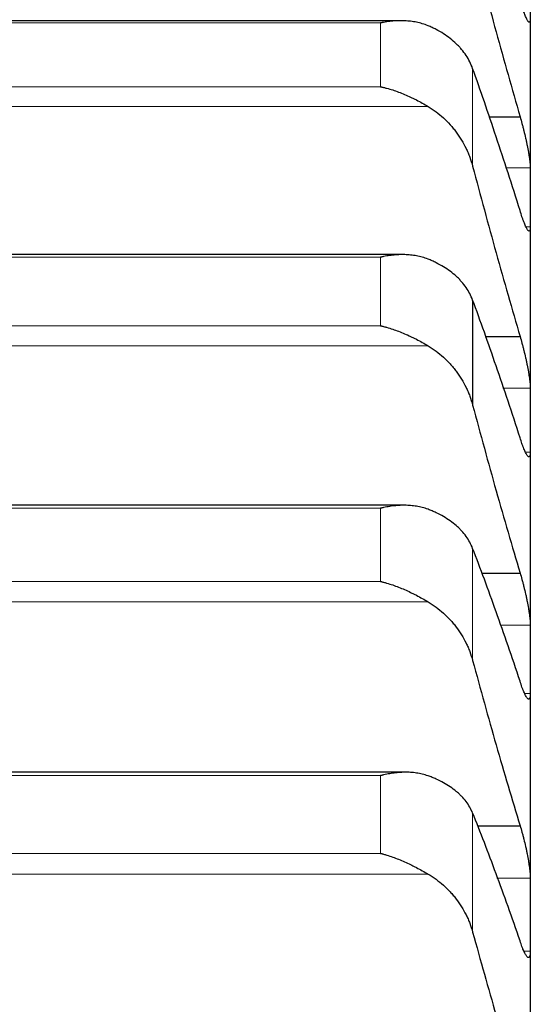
# Model space of a CAD drawing. Header units: inches. Extents: x 0 to 20790, y -12 to 14700.
# Tile 327 of 359: x 13757 to 13784, y 10301 to 10353. Entities that reach past the tile are written whole.
import ezdxf

# ---------------------------------------------------------------- set-up
doc = ezdxf.new("R2010")
doc.units = ezdxf.units.IN
doc.layers.add('1', color=7, linetype='Continuous', true_color=0xffffff)

msp = doc.modelspace()

# ---------------------------------------------------------------- linework, layer by layer
at = {"layer": '1', "color": 2, "linetype": 'Continuous', "lineweight": 25}
for p, q in [((13783.74, 10354.369), (13783.74, 10343.555)), ((13776.946, 10352.831), (13738.559, 10352.831)), ((13781.56, 10347.785), (13783.202, 10347.785)), ((13783.74, 10343.555), (13783.74, 10331.854)), ((13777.033, 10340.544), (13738.471, 10340.544)), ((13780.714, 10338.159), (13780.714, 10332.64)), ((13781.374, 10336.239), (13783.202, 10336.239)), ((13783.74, 10331.854), (13783.74, 10319.285)), ((13777.119, 10327.378), (13738.384, 10327.378)), ((13781.175, 10323.818), (13783.202, 10323.818)), ((13783.74, 10319.285), (13783.74, 10305.869)), ((13777.197, 10313.352), (13738.297, 10313.352)), ((13780.962, 10310.542), (13783.202, 10310.542)), ((13783.74, 10305.869), (13783.74, 10291.626))]:
    msp.add_line(p, q, dxfattribs=at)
at = {"layer": '1', "color": 110, "linetype": 'Continuous', "lineweight": 13}
for p, q in [((13739.596, 10352.716), (13775.884, 10352.716)), ((13775.884, 10352.716), (13775.884, 10349.361)), ((13780.714, 10350.326), (13780.714, 10345.188)), ((13739.596, 10349.361), (13775.884, 10349.361)), ((13737.108, 10348.33), (13778.371, 10348.33)), ((13782.451, 10345.112), (13783.737, 10345.112)), ((13783.518, 10341.997), (13783.737, 10341.997)), ((13739.596, 10340.41), (13775.884, 10340.41)), ((13775.884, 10340.41), (13775.884, 10336.806)), ((13739.596, 10336.806), (13775.884, 10336.806)), ((13737.108, 10335.755), (13778.371, 10335.755)), ((13782.306, 10333.532), (13783.737, 10333.532)), ((13783.481, 10330.175), (13783.737, 10330.175)), ((13739.596, 10327.222), (13775.884, 10327.222)), ((13775.884, 10327.222), (13775.884, 10323.376)), ((13780.714, 10325.114), (13780.714, 10319.223)), ((13739.596, 10323.376), (13775.884, 10323.376)), ((13737.108, 10322.307), (13778.371, 10322.307)), ((13782.15, 10321.082), (13783.737, 10321.082)), ((13783.447, 10317.488), (13783.737, 10317.488)), ((13739.596, 10313.175), (13775.884, 10313.175)), ((13775.884, 10313.175), (13775.884, 10309.091)), ((13780.714, 10311.212), (13780.714, 10304.958)), ((13739.596, 10309.091), (13775.884, 10309.091)), ((13737.108, 10308.006), (13778.371, 10308.006)), ((13781.983, 10307.781), (13783.737, 10307.781)), ((13783.409, 10303.956), (13783.737, 10303.956))]:
    msp.add_line(p, q, dxfattribs=at)
at = {"layer": '1', "color": 2, "linetype": 'Continuous', "lineweight": 25}
for points in [[(13780.714, 10356.847), (13780.918, 10356.069), (13781.327, 10354.524), (13781.947, 10352.241), (13782.571, 10349.993), (13782.991, 10348.517), (13783.202, 10347.785)], [(13783.202, 10342.859), (13782.991, 10343.529), (13782.571, 10344.846), (13781.947, 10346.748), (13781.327, 10348.579), (13780.918, 10349.752), (13780.714, 10350.326)], [(13780.714, 10345.188), (13780.918, 10344.416), (13781.327, 10342.885), (13781.947, 10340.628), (13782.571, 10338.411), (13782.991, 10336.959), (13783.202, 10336.239)], [(13783.737, 10345.112), (13783.739, 10344.593), (13783.74, 10344.074), (13783.74, 10343.555)], [(13783.74, 10343.555), (13783.74, 10343.036), (13783.739, 10342.517), (13783.737, 10341.997)], [(13783.202, 10330.928), (13782.991, 10331.582), (13782.571, 10332.863), (13781.947, 10334.708), (13781.327, 10336.478), (13780.918, 10337.607), (13780.714, 10338.159)], [(13783.737, 10333.532), (13783.739, 10332.973), (13783.74, 10332.413), (13783.74, 10331.854)], [(13780.714, 10332.64), (13780.918, 10331.876), (13781.327, 10330.361), (13781.947, 10328.134), (13782.571, 10325.95), (13782.991, 10324.524), (13783.202, 10323.818)], [(13783.74, 10331.854), (13783.74, 10331.294), (13783.739, 10330.735), (13783.737, 10330.175)], [(13783.202, 10318.132), (13782.991, 10318.767), (13782.571, 10320.01), (13781.947, 10321.795), (13781.327, 10323.501), (13780.918, 10324.585), (13780.714, 10325.114)], [(13783.737, 10321.082), (13783.739, 10320.483), (13783.74, 10319.884), (13783.74, 10319.285)], [(13780.714, 10319.223), (13780.918, 10318.467), (13781.327, 10316.972), (13781.947, 10314.778), (13782.571, 10312.632), (13782.991, 10311.233), (13783.202, 10310.542)], [(13783.74, 10319.285), (13783.74, 10318.686), (13783.739, 10318.087), (13783.737, 10317.488)], [(13783.202, 10304.489), (13782.991, 10305.105), (13782.571, 10306.309), (13781.947, 10308.031), (13781.327, 10309.67), (13780.918, 10310.707), (13780.714, 10311.212)], [(13783.737, 10307.781), (13783.739, 10307.144), (13783.74, 10306.506), (13783.74, 10305.869)], [(13783.74, 10305.869), (13783.74, 10305.231), (13783.739, 10304.593), (13783.737, 10303.956)], [(13780.714, 10304.958), (13780.918, 10304.213), (13781.327, 10302.739), (13781.947, 10300.581), (13782.571, 10298.476), (13782.991, 10297.107), (13783.202, 10296.432)]]:
    msp.add_open_spline(points, degree=3, dxfattribs=at)
for points, knots in [([(13783.737, 10352.936), (13783.737, 10352.908), (13783.735, 10352.859), (13783.727, 10352.804), (13783.718, 10352.78), (13783.71, 10352.767), (13783.707, 10352.763), (13783.701, 10352.758), (13783.698, 10352.756), (13783.681, 10352.75), (13783.664, 10352.759), (13783.639, 10352.785), (13783.634, 10352.791), (13783.626, 10352.802), (13783.623, 10352.805), (13783.618, 10352.813), (13783.604, 10352.833), (13783.577, 10352.878), (13783.551, 10352.929), (13783.524, 10352.986), (13783.51, 10353.018), (13783.466, 10353.12), (13783.436, 10353.198), (13783.388, 10353.329), (13783.372, 10353.374), (13783.347, 10353.446), (13783.339, 10353.471), (13783.322, 10353.521), (13783.313, 10353.547), (13783.271, 10353.676), (13783.237, 10353.787), (13783.202, 10353.903)], [0, 0, 0, 0, 0.0625, 0.125, 0.1875, 0.1875, 0.21875, 0.21875, 0.25, 0.25, 0.375, 0.375, 0.40625, 0.40625, 0.421875, 0.421875, 0.4375, 0.5, 0.5625, 0.5625, 0.625, 0.625, 0.75, 0.75, 0.8125, 0.8125, 0.84375, 0.84375, 0.875, 0.875, 1, 1, 1, 1]), ([(13778.371, 10352.567), (13778.272, 10352.608), (13778.172, 10352.644), (13777.97, 10352.704), (13777.869, 10352.73), (13777.665, 10352.772), (13777.563, 10352.788), (13777.356, 10352.813), (13777.252, 10352.822), (13777.042, 10352.831), (13776.937, 10352.832), (13776.727, 10352.827), (13776.622, 10352.82), (13776.412, 10352.801), (13776.307, 10352.789), (13776.149, 10352.765), (13776.069, 10352.752), (13775.977, 10352.734), (13775.93, 10352.725), (13775.91, 10352.721), (13775.897, 10352.718), (13775.891, 10352.717), (13775.884, 10352.716)], [0, 0, 0, 0, 0.125, 0.125, 0.25, 0.25, 0.375, 0.375, 0.5, 0.5, 0.625, 0.625, 0.75, 0.75, 0.875, 0.875, 0.9375, 0.96875, 0.984375, 0.992187, 0.992187, 1, 1, 1, 1]), ([(13780.714, 10350.326), (13780.671, 10350.446), (13780.621, 10350.562), (13780.506, 10350.79), (13780.377, 10351.013), (13780.22, 10351.224), (13780.09, 10351.378), (13780.045, 10351.429), (13779.975, 10351.504), (13779.951, 10351.528), (13779.903, 10351.577), (13779.878, 10351.601), (13779.753, 10351.721), (13779.542, 10351.904), (13779.307, 10352.07), (13779.06, 10352.227), (13778.93, 10352.301), (13778.76, 10352.389), (13778.726, 10352.406), (13778.657, 10352.44), (13778.552, 10352.49), (13778.444, 10352.537), (13778.371, 10352.567)], [0, 0, 0, 0, 0.125, 0.125, 0.25, 0.375, 0.375, 0.4375, 0.4375, 0.46875, 0.46875, 0.5, 0.5, 0.625, 0.75, 0.75, 0.875, 0.875, 0.90625, 0.90625, 0.9375, 1, 1, 1, 1]), ([(13775.884, 10349.361), (13775.887, 10349.36), (13775.891, 10349.36), (13775.897, 10349.358), (13775.9, 10349.357), (13775.91, 10349.355), (13775.93, 10349.351), (13775.977, 10349.341), (13776.069, 10349.319), (13776.254, 10349.272), (13776.412, 10349.226), (13776.725, 10349.125), (13776.933, 10349.048), (13777.244, 10348.917), (13777.348, 10348.871), (13777.503, 10348.799), (13777.555, 10348.774), (13777.659, 10348.723), (13777.711, 10348.697), (13777.866, 10348.617), (13777.968, 10348.562), (13778.171, 10348.448), (13778.272, 10348.39), (13778.371, 10348.33)], [0, 0, 0, 0, 0.003906, 0.003906, 0.007812, 0.007812, 0.015625, 0.03125, 0.0625, 0.125, 0.25, 0.25, 0.5, 0.5, 0.625, 0.625, 0.6875, 0.6875, 0.75, 0.75, 0.875, 0.875, 1, 1, 1, 1]), ([(13778.371, 10348.33), (13778.517, 10348.242), (13778.657, 10348.147), (13778.926, 10347.946), (13779.184, 10347.732), (13779.42, 10347.495), (13779.561, 10347.339), (13779.588, 10347.307), (13779.643, 10347.243), (13779.671, 10347.211), (13779.751, 10347.113), (13779.802, 10347.046), (13779.952, 10346.844), (13780.045, 10346.706), (13780.216, 10346.421), (13780.295, 10346.275), (13780.404, 10346.051), (13780.438, 10345.975), (13780.487, 10345.86), (13780.503, 10345.821), (13780.533, 10345.744), (13780.548, 10345.705), (13780.621, 10345.508), (13780.671, 10345.349), (13780.714, 10345.188)], [0, 0, 0, 0, 0.125, 0.125, 0.25, 0.375, 0.375, 0.40625, 0.40625, 0.4375, 0.4375, 0.5, 0.5, 0.625, 0.625, 0.75, 0.75, 0.8125, 0.8125, 0.84375, 0.84375, 0.875, 0.875, 1, 1, 1, 1]), ([(13783.202, 10347.785), (13783.237, 10347.67), (13783.271, 10347.55), (13783.321, 10347.366), (13783.338, 10347.304), (13783.363, 10347.209), (13783.371, 10347.177), (13783.387, 10347.113), (13783.395, 10347.081), (13783.435, 10346.92), (13783.466, 10346.792), (13783.509, 10346.6), (13783.523, 10346.536), (13783.544, 10346.441), (13783.55, 10346.409), (13783.563, 10346.346), (13783.57, 10346.315), (13783.601, 10346.16), (13783.623, 10346.041), (13783.648, 10345.898), (13783.653, 10345.869), (13783.662, 10345.813), (13783.667, 10345.786), (13783.68, 10345.704), (13783.687, 10345.652), (13783.708, 10345.502), (13783.719, 10345.41), (13783.728, 10345.307), (13783.729, 10345.287), (13783.732, 10345.248), (13783.733, 10345.229), (13783.736, 10345.175), (13783.737, 10345.142), (13783.737, 10345.112)], [0, 0, 0, 0, 0.125, 0.125, 0.1875, 0.1875, 0.21875, 0.21875, 0.25, 0.25, 0.375, 0.375, 0.4375, 0.4375, 0.46875, 0.46875, 0.5, 0.5, 0.625, 0.625, 0.65625, 0.65625, 0.6875, 0.6875, 0.75, 0.75, 0.875, 0.875, 0.90625, 0.90625, 0.9375, 0.9375, 1, 1, 1, 1]), ([(13783.737, 10341.997), (13783.737, 10341.967), (13783.735, 10341.913), (13783.727, 10341.851), (13783.718, 10341.822), (13783.71, 10341.804), (13783.707, 10341.8), (13783.701, 10341.791), (13783.698, 10341.788), (13783.681, 10341.776), (13783.664, 10341.779), (13783.639, 10341.799), (13783.634, 10341.804), (13783.626, 10341.813), (13783.623, 10341.816), (13783.618, 10341.822), (13783.604, 10341.839), (13783.577, 10341.878), (13783.551, 10341.925), (13783.524, 10341.977), (13783.51, 10342.006), (13783.466, 10342.102), (13783.436, 10342.176), (13783.388, 10342.301), (13783.372, 10342.344), (13783.347, 10342.414), (13783.339, 10342.438), (13783.322, 10342.486), (13783.313, 10342.511), (13783.271, 10342.637), (13783.237, 10342.744), (13783.202, 10342.859)], [0, 0, 0, 0, 0.0625, 0.125, 0.1875, 0.1875, 0.21875, 0.21875, 0.25, 0.25, 0.375, 0.375, 0.40625, 0.40625, 0.421875, 0.421875, 0.4375, 0.5, 0.5625, 0.5625, 0.625, 0.625, 0.75, 0.75, 0.8125, 0.8125, 0.84375, 0.84375, 0.875, 0.875, 1, 1, 1, 1]), ([(13778.371, 10340.307), (13778.272, 10340.347), (13778.172, 10340.38), (13777.97, 10340.437), (13777.869, 10340.46), (13777.665, 10340.498), (13777.563, 10340.513), (13777.356, 10340.534), (13777.252, 10340.54), (13777.042, 10340.546), (13776.937, 10340.544), (13776.727, 10340.535), (13776.622, 10340.527), (13776.412, 10340.504), (13776.307, 10340.49), (13776.149, 10340.463), (13776.069, 10340.449), (13775.977, 10340.43), (13775.93, 10340.42), (13775.91, 10340.416), (13775.897, 10340.413), (13775.891, 10340.411), (13775.884, 10340.41)], [0, 0, 0, 0, 0.125, 0.125, 0.25, 0.25, 0.375, 0.375, 0.5, 0.5, 0.625, 0.625, 0.75, 0.75, 0.875, 0.875, 0.9375, 0.96875, 0.984375, 0.992188, 0.992188, 1, 1, 1, 1]), ([(13780.714, 10338.159), (13780.671, 10338.274), (13780.621, 10338.386), (13780.506, 10338.605), (13780.377, 10338.818), (13780.22, 10339.021), (13780.09, 10339.169), (13780.045, 10339.217), (13779.975, 10339.289), (13779.951, 10339.313), (13779.903, 10339.36), (13779.878, 10339.383), (13779.753, 10339.498), (13779.542, 10339.673), (13779.307, 10339.831), (13779.06, 10339.982), (13778.93, 10340.053), (13778.76, 10340.137), (13778.726, 10340.154), (13778.657, 10340.186), (13778.552, 10340.234), (13778.444, 10340.279), (13778.371, 10340.307)], [0, 0, 0, 0, 0.125, 0.125, 0.25, 0.375, 0.375, 0.4375, 0.4375, 0.46875, 0.46875, 0.5, 0.5, 0.625, 0.75, 0.75, 0.875, 0.875, 0.90625, 0.90625, 0.9375, 1, 1, 1, 1]), ([(13775.884, 10336.806), (13775.887, 10336.806), (13775.891, 10336.805), (13775.897, 10336.803), (13775.9, 10336.803), (13775.91, 10336.8), (13775.93, 10336.796), (13775.977, 10336.784), (13776.069, 10336.761), (13776.254, 10336.712), (13776.412, 10336.663), (13776.725, 10336.559), (13776.933, 10336.479), (13777.244, 10336.346), (13777.348, 10336.299), (13777.503, 10336.226), (13777.555, 10336.2), (13777.659, 10336.149), (13777.711, 10336.123), (13777.866, 10336.042), (13777.968, 10335.987), (13778.171, 10335.873), (13778.272, 10335.815), (13778.371, 10335.755)], [0, 0, 0, 0, 0.003906, 0.003906, 0.007812, 0.007812, 0.015625, 0.03125, 0.0625, 0.125, 0.25, 0.25, 0.5, 0.5, 0.625, 0.625, 0.6875, 0.6875, 0.75, 0.75, 0.875, 0.875, 1, 1, 1, 1]), ([(13783.202, 10336.239), (13783.237, 10336.126), (13783.271, 10336.008), (13783.321, 10335.826), (13783.338, 10335.765), (13783.363, 10335.671), (13783.371, 10335.639), (13783.387, 10335.575), (13783.395, 10335.543), (13783.435, 10335.383), (13783.466, 10335.255), (13783.509, 10335.062), (13783.523, 10334.998), (13783.544, 10334.902), (13783.55, 10334.869), (13783.563, 10334.806), (13783.57, 10334.774), (13783.601, 10334.618), (13783.623, 10334.497), (13783.648, 10334.351), (13783.653, 10334.322), (13783.662, 10334.264), (13783.667, 10334.236), (13783.68, 10334.152), (13783.687, 10334.098), (13783.708, 10333.943), (13783.719, 10333.848), (13783.728, 10333.739), (13783.729, 10333.718), (13783.732, 10333.677), (13783.733, 10333.658), (13783.736, 10333.6), (13783.737, 10333.565), (13783.737, 10333.532)], [0, 0, 0, 0, 0.125, 0.125, 0.1875, 0.1875, 0.21875, 0.21875, 0.25, 0.25, 0.375, 0.375, 0.4375, 0.4375, 0.46875, 0.46875, 0.5, 0.5, 0.625, 0.625, 0.65625, 0.65625, 0.6875, 0.6875, 0.75, 0.75, 0.875, 0.875, 0.90625, 0.90625, 0.9375, 0.9375, 1, 1, 1, 1]), ([(13778.371, 10335.755), (13778.517, 10335.668), (13778.657, 10335.574), (13778.926, 10335.374), (13779.184, 10335.162), (13779.42, 10334.927), (13779.561, 10334.772), (13779.588, 10334.74), (13779.643, 10334.677), (13779.671, 10334.645), (13779.751, 10334.547), (13779.802, 10334.482), (13779.952, 10334.281), (13780.045, 10334.144), (13780.216, 10333.862), (13780.295, 10333.717), (13780.404, 10333.495), (13780.438, 10333.419), (13780.487, 10333.305), (13780.503, 10333.267), (13780.533, 10333.19), (13780.548, 10333.152), (13780.621, 10332.957), (13780.671, 10332.8), (13780.714, 10332.64)], [0, 0, 0, 0, 0.125, 0.125, 0.25, 0.375, 0.375, 0.40625, 0.40625, 0.4375, 0.4375, 0.5, 0.5, 0.625, 0.625, 0.75, 0.75, 0.8125, 0.8125, 0.84375, 0.84375, 0.875, 0.875, 1, 1, 1, 1]), ([(13783.737, 10330.175), (13783.737, 10330.143), (13783.735, 10330.084), (13783.727, 10330.014), (13783.718, 10329.98), (13783.71, 10329.959), (13783.707, 10329.952), (13783.701, 10329.942), (13783.698, 10329.937), (13783.681, 10329.918), (13783.664, 10329.916), (13783.639, 10329.93), (13783.634, 10329.933), (13783.626, 10329.94), (13783.623, 10329.942), (13783.618, 10329.948), (13783.604, 10329.961), (13783.577, 10329.995), (13783.551, 10330.036), (13783.524, 10330.084), (13783.51, 10330.111), (13783.466, 10330.2), (13783.436, 10330.269), (13783.388, 10330.388), (13783.372, 10330.43), (13783.347, 10330.496), (13783.339, 10330.519), (13783.322, 10330.566), (13783.313, 10330.59), (13783.271, 10330.712), (13783.237, 10330.816), (13783.202, 10330.928)], [0, 0, 0, 0, 0.0625, 0.125, 0.1875, 0.1875, 0.21875, 0.21875, 0.25, 0.25, 0.375, 0.375, 0.40625, 0.40625, 0.421875, 0.421875, 0.4375, 0.5, 0.5625, 0.5625, 0.625, 0.625, 0.75, 0.75, 0.8125, 0.8125, 0.84375, 0.84375, 0.875, 0.875, 1, 1, 1, 1]), ([(13778.371, 10327.166), (13778.272, 10327.203), (13778.172, 10327.235), (13777.97, 10327.288), (13777.869, 10327.309), (13777.665, 10327.343), (13777.563, 10327.355), (13777.356, 10327.372), (13777.252, 10327.377), (13777.042, 10327.378), (13776.937, 10327.375), (13776.727, 10327.362), (13776.622, 10327.352), (13776.412, 10327.326), (13776.307, 10327.309), (13776.149, 10327.28), (13776.069, 10327.264), (13775.977, 10327.244), (13775.93, 10327.233), (13775.91, 10327.229), (13775.897, 10327.226), (13775.891, 10327.224), (13775.884, 10327.222)], [0, 0, 0, 0, 0.125, 0.125, 0.25, 0.25, 0.375, 0.375, 0.5, 0.5, 0.625, 0.625, 0.75, 0.75, 0.875, 0.875, 0.9375, 0.96875, 0.984375, 0.992187, 0.992187, 1, 1, 1, 1]), ([(13780.714, 10325.114), (13780.671, 10325.224), (13780.621, 10325.332), (13780.506, 10325.541), (13780.377, 10325.745), (13780.22, 10325.939), (13780.09, 10326.08), (13780.045, 10326.127), (13779.975, 10326.195), (13779.951, 10326.218), (13779.903, 10326.263), (13779.878, 10326.285), (13779.753, 10326.394), (13779.542, 10326.561), (13779.307, 10326.712), (13779.06, 10326.856), (13778.93, 10326.924), (13778.76, 10327.004), (13778.726, 10327.02), (13778.657, 10327.05), (13778.552, 10327.096), (13778.444, 10327.139), (13778.371, 10327.166)], [0, 0, 0, 0, 0.125, 0.125, 0.25, 0.375, 0.375, 0.4375, 0.4375, 0.46875, 0.46875, 0.5, 0.5, 0.625, 0.75, 0.75, 0.875, 0.875, 0.90625, 0.90625, 0.9375, 1, 1, 1, 1]), ([(13783.202, 10323.818), (13783.237, 10323.707), (13783.271, 10323.592), (13783.321, 10323.412), (13783.338, 10323.351), (13783.363, 10323.258), (13783.371, 10323.227), (13783.387, 10323.163), (13783.395, 10323.132), (13783.435, 10322.972), (13783.466, 10322.844), (13783.509, 10322.651), (13783.523, 10322.587), (13783.544, 10322.49), (13783.55, 10322.458), (13783.563, 10322.393), (13783.57, 10322.362), (13783.601, 10322.203), (13783.623, 10322.081), (13783.648, 10321.932), (13783.653, 10321.902), (13783.662, 10321.843), (13783.667, 10321.814), (13783.68, 10321.728), (13783.687, 10321.673), (13783.708, 10321.513), (13783.719, 10321.415), (13783.728, 10321.301), (13783.729, 10321.279), (13783.732, 10321.236), (13783.733, 10321.215), (13783.736, 10321.155), (13783.737, 10321.117), (13783.737, 10321.082)], [0, 0, 0, 0, 0.125, 0.125, 0.1875, 0.1875, 0.21875, 0.21875, 0.25, 0.25, 0.375, 0.375, 0.4375, 0.4375, 0.46875, 0.46875, 0.5, 0.5, 0.625, 0.625, 0.65625, 0.65625, 0.6875, 0.6875, 0.75, 0.75, 0.875, 0.875, 0.90625, 0.90625, 0.9375, 0.9375, 1, 1, 1, 1]), ([(13775.884, 10323.376), (13775.887, 10323.375), (13775.891, 10323.374), (13775.897, 10323.373), (13775.9, 10323.372), (13775.91, 10323.369), (13775.93, 10323.365), (13775.977, 10323.353), (13776.069, 10323.328), (13776.254, 10323.276), (13776.412, 10323.225), (13776.725, 10323.117), (13776.933, 10323.036), (13777.244, 10322.9), (13777.348, 10322.852), (13777.503, 10322.778), (13777.555, 10322.752), (13777.659, 10322.7), (13777.711, 10322.674), (13777.866, 10322.593), (13777.968, 10322.538), (13778.171, 10322.424), (13778.272, 10322.366), (13778.371, 10322.307)], [0, 0, 0, 0, 0.003906, 0.003906, 0.007813, 0.007813, 0.015625, 0.03125, 0.0625, 0.125, 0.25, 0.25, 0.5, 0.5, 0.625, 0.625, 0.6875, 0.6875, 0.75, 0.75, 0.875, 0.875, 1, 1, 1, 1]), ([(13778.371, 10322.307), (13778.517, 10322.22), (13778.657, 10322.127), (13778.926, 10321.929), (13779.184, 10321.719), (13779.42, 10321.486), (13779.561, 10321.332), (13779.588, 10321.301), (13779.643, 10321.238), (13779.671, 10321.206), (13779.751, 10321.11), (13779.802, 10321.045), (13779.952, 10320.847), (13780.045, 10320.711), (13780.216, 10320.431), (13780.295, 10320.288), (13780.404, 10320.068), (13780.438, 10319.994), (13780.487, 10319.881), (13780.503, 10319.843), (13780.533, 10319.767), (13780.548, 10319.729), (13780.621, 10319.537), (13780.671, 10319.381), (13780.714, 10319.223)], [0, 0, 0, 0, 0.125, 0.125, 0.25, 0.375, 0.375, 0.40625, 0.40625, 0.4375, 0.4375, 0.5, 0.5, 0.625, 0.625, 0.75, 0.75, 0.8125, 0.8125, 0.84375, 0.84375, 0.875, 0.875, 1, 1, 1, 1]), ([(13783.737, 10317.488), (13783.737, 10317.453), (13783.735, 10317.389), (13783.727, 10317.312), (13783.718, 10317.273), (13783.71, 10317.248), (13783.707, 10317.24), (13783.701, 10317.227), (13783.698, 10317.221), (13783.681, 10317.196), (13783.664, 10317.189), (13783.639, 10317.196), (13783.634, 10317.198), (13783.626, 10317.203), (13783.623, 10317.204), (13783.618, 10317.208), (13783.604, 10317.219), (13783.577, 10317.246), (13783.551, 10317.283), (13783.524, 10317.326), (13783.51, 10317.35), (13783.466, 10317.432), (13783.436, 10317.497), (13783.388, 10317.61), (13783.372, 10317.65), (13783.347, 10317.714), (13783.339, 10317.735), (13783.322, 10317.78), (13783.313, 10317.803), (13783.271, 10317.921), (13783.237, 10318.022), (13783.202, 10318.132)], [0, 0, 0, 0, 0.0625, 0.125, 0.1875, 0.1875, 0.21875, 0.21875, 0.25, 0.25, 0.375, 0.375, 0.40625, 0.40625, 0.421875, 0.421875, 0.4375, 0.5, 0.5625, 0.5625, 0.625, 0.625, 0.75, 0.75, 0.8125, 0.8125, 0.84375, 0.84375, 0.875, 0.875, 1, 1, 1, 1]), ([(13778.371, 10313.164), (13778.272, 10313.2), (13778.172, 10313.229), (13777.97, 10313.278), (13777.869, 10313.297), (13777.665, 10313.327), (13777.563, 10313.338), (13777.356, 10313.351), (13777.252, 10313.353), (13777.042, 10313.35), (13776.937, 10313.345), (13776.727, 10313.328), (13776.622, 10313.316), (13776.412, 10313.286), (13776.307, 10313.268), (13776.149, 10313.236), (13776.069, 10313.219), (13775.977, 10313.198), (13775.93, 10313.186), (13775.91, 10313.181), (13775.897, 10313.178), (13775.891, 10313.176), (13775.884, 10313.175)], [0, 0, 0, 0, 0.125, 0.125, 0.25, 0.25, 0.375, 0.375, 0.5, 0.5, 0.625, 0.625, 0.75, 0.75, 0.875, 0.875, 0.9375, 0.96875, 0.984375, 0.992188, 0.992188, 1, 1, 1, 1]), ([(13780.714, 10311.212), (13780.671, 10311.317), (13780.621, 10311.42), (13780.506, 10311.62), (13780.377, 10311.814), (13780.22, 10311.999), (13780.09, 10312.133), (13780.045, 10312.177), (13779.975, 10312.242), (13779.951, 10312.264), (13779.903, 10312.307), (13779.878, 10312.328), (13779.753, 10312.432), (13779.542, 10312.59), (13779.307, 10312.734), (13779.06, 10312.87), (13778.93, 10312.935), (13778.76, 10313.011), (13778.726, 10313.025), (13778.657, 10313.055), (13778.552, 10313.098), (13778.444, 10313.138), (13778.371, 10313.164)], [0, 0, 0, 0, 0.125, 0.125, 0.25, 0.375, 0.375, 0.4375, 0.4375, 0.46875, 0.46875, 0.5, 0.5, 0.625, 0.75, 0.75, 0.875, 0.875, 0.90625, 0.90625, 0.9375, 1, 1, 1, 1]), ([(13783.202, 10310.542), (13783.237, 10310.434), (13783.271, 10310.321), (13783.321, 10310.144), (13783.338, 10310.084), (13783.363, 10309.992), (13783.371, 10309.961), (13783.387, 10309.898), (13783.395, 10309.866), (13783.435, 10309.708), (13783.466, 10309.581), (13783.509, 10309.388), (13783.523, 10309.323), (13783.544, 10309.226), (13783.55, 10309.193), (13783.563, 10309.128), (13783.57, 10309.096), (13783.601, 10308.937), (13783.623, 10308.812), (13783.648, 10308.661), (13783.653, 10308.631), (13783.662, 10308.571), (13783.667, 10308.541), (13783.68, 10308.453), (13783.687, 10308.397), (13783.708, 10308.233), (13783.719, 10308.13), (13783.728, 10308.012), (13783.729, 10307.989), (13783.732, 10307.944), (13783.733, 10307.922), (13783.736, 10307.859), (13783.737, 10307.819), (13783.737, 10307.781)], [0, 0, 0, 0, 0.125, 0.125, 0.1875, 0.1875, 0.21875, 0.21875, 0.25, 0.25, 0.375, 0.375, 0.4375, 0.4375, 0.46875, 0.46875, 0.5, 0.5, 0.625, 0.625, 0.65625, 0.65625, 0.6875, 0.6875, 0.75, 0.75, 0.875, 0.875, 0.90625, 0.90625, 0.9375, 0.9375, 1, 1, 1, 1]), ([(13775.884, 10309.091), (13775.887, 10309.09), (13775.891, 10309.09), (13775.897, 10309.088), (13775.9, 10309.087), (13775.91, 10309.084), (13775.93, 10309.079), (13775.977, 10309.067), (13776.069, 10309.041), (13776.149, 10309.018), (13776.307, 10308.969), (13776.412, 10308.934), (13776.725, 10308.822), (13776.933, 10308.738), (13777.244, 10308.6), (13777.348, 10308.552), (13777.503, 10308.476), (13777.555, 10308.451), (13777.659, 10308.399), (13777.711, 10308.372), (13777.866, 10308.291), (13777.968, 10308.235), (13778.171, 10308.122), (13778.272, 10308.065), (13778.371, 10308.006)], [0, 0, 0, 0, 0.003906, 0.003906, 0.007812, 0.007812, 0.015625, 0.03125, 0.0625, 0.125, 0.125, 0.25, 0.25, 0.5, 0.5, 0.625, 0.625, 0.6875, 0.6875, 0.75, 0.75, 0.875, 0.875, 1, 1, 1, 1]), ([(13778.371, 10308.006), (13778.517, 10307.92), (13778.657, 10307.828), (13778.926, 10307.632), (13779.184, 10307.425), (13779.42, 10307.193), (13779.561, 10307.042), (13779.588, 10307.011), (13779.643, 10306.949), (13779.671, 10306.917), (13779.751, 10306.822), (13779.802, 10306.758), (13779.952, 10306.562), (13780.045, 10306.427), (13780.216, 10306.151), (13780.295, 10306.01), (13780.404, 10305.792), (13780.438, 10305.719), (13780.487, 10305.608), (13780.503, 10305.57), (13780.533, 10305.495), (13780.548, 10305.457), (13780.621, 10305.268), (13780.671, 10305.114), (13780.714, 10304.958)], [0, 0, 0, 0, 0.125, 0.125, 0.25, 0.375, 0.375, 0.40625, 0.40625, 0.4375, 0.4375, 0.5, 0.5, 0.625, 0.625, 0.75, 0.75, 0.8125, 0.8125, 0.84375, 0.84375, 0.875, 0.875, 1, 1, 1, 1]), ([(13783.737, 10303.956), (13783.737, 10303.918), (13783.735, 10303.85), (13783.727, 10303.766), (13783.718, 10303.722), (13783.71, 10303.693), (13783.707, 10303.684), (13783.701, 10303.668), (13783.698, 10303.661), (13783.681, 10303.629), (13783.664, 10303.617), (13783.639, 10303.617), (13783.634, 10303.618), (13783.626, 10303.621), (13783.623, 10303.622), (13783.618, 10303.624), (13783.604, 10303.632), (13783.577, 10303.654), (13783.551, 10303.685), (13783.524, 10303.723), (13783.51, 10303.745), (13783.466, 10303.82), (13783.436, 10303.88), (13783.388, 10303.987), (13783.372, 10304.025), (13783.347, 10304.085), (13783.339, 10304.106), (13783.322, 10304.15), (13783.313, 10304.172), (13783.271, 10304.285), (13783.237, 10304.383), (13783.202, 10304.489)], [0, 0, 0, 0, 0.0625, 0.125, 0.1875, 0.1875, 0.21875, 0.21875, 0.25, 0.25, 0.375, 0.375, 0.40625, 0.40625, 0.421875, 0.421875, 0.4375, 0.5, 0.5625, 0.5625, 0.625, 0.625, 0.75, 0.75, 0.8125, 0.8125, 0.84375, 0.84375, 0.875, 0.875, 1, 1, 1, 1])]:
    msp.add_open_spline(points, degree=3, knots=knots, dxfattribs=at)

doc.saveas('drawing.dxf')
